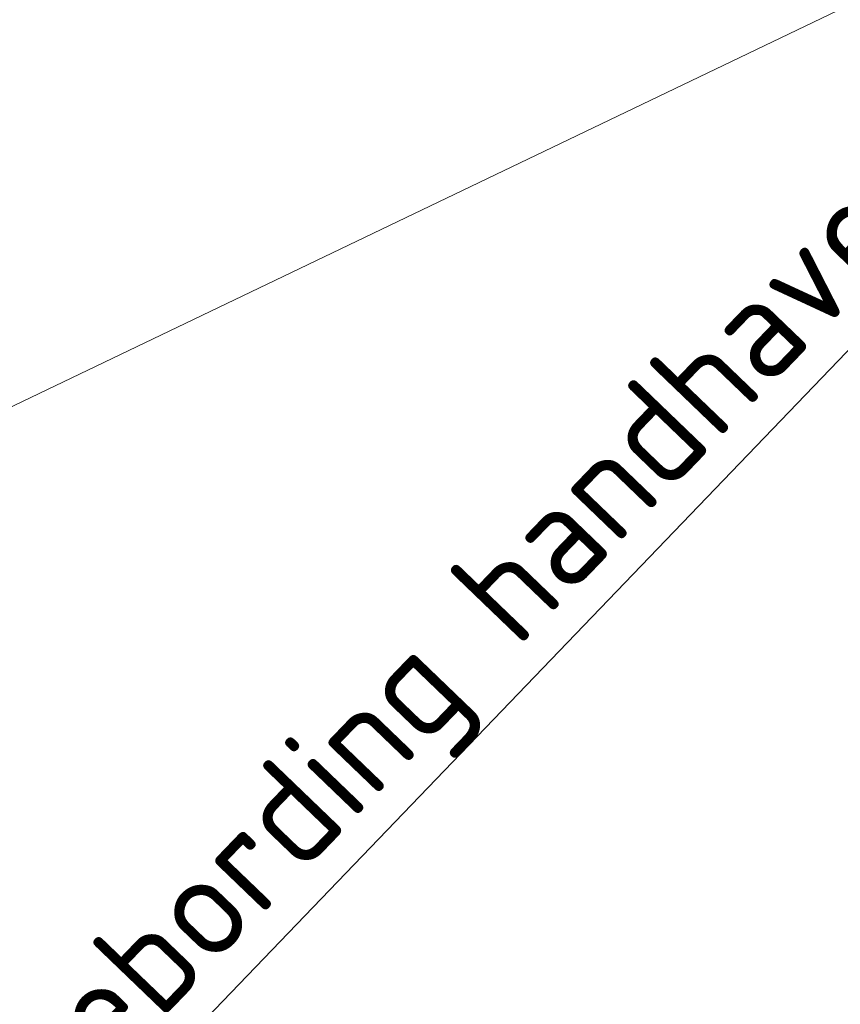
# Model space of a CAD drawing. Header units: metres. Extents: x 163628 to 168255, y 402691 to 405367.
# Tile 665 of 1056: x 165529.43 to 165533.38, y 403940.01 to 403944.75. Entities that reach past the tile are written whole.
import ezdxf
from ezdxf import colors
from ezdxf.entities.mleader import LeaderData, LeaderLine
from ezdxf.math import Vec2, Vec3

# ---------------------------------------------------------------- set-up
doc = ezdxf.new("R2010")
doc.units = ezdxf.units.M
doc.layers.add('X-CA190022.004-UO-BBM_bebording bebakening markering_v0.1$0$X-XX-AL-T25', color=7, linetype='Continuous', lineweight=25)
doc.layers.add('X-CA190022.004-UO-KAD_Percelen$0$B-WE-KG-GRENS_PERCEEL-GV', color=150, linetype='Continuous', lineweight=9)
doc.styles.add('X-CA190022.004-UO-BBM_bebording bebakening markering_v0.1$0$NLCS-ISO-M200-T25', font='NLCS-ISO.ttf', dxfattribs={"height": 0.5})

# ---------------------------------------------------------------- blocks, each defined once
blk = doc.blocks.new('X-CA190022.004-UO-BBM_bebording bebakening markering_v0.1$0$_Dot')
at = {"color": 0, "linetype": 'ByBlock', "const_width": 0.5}
blk.add_lwpolyline([(-0.25, 0, 1), (0.25, 0, 1)], format="xyb", close=True, dxfattribs=at)

msp = doc.modelspace()

# ---------------------------------------------------------------- linework, layer by layer
at = {"layer": 'X-CA190022.004-UO-KAD_Percelen$0$B-WE-KG-GRENS_PERCEEL-GV', "flags": 128}
msp.add_lwpolyline([(166065.042, 404200.465), (166041.926, 404189.363), (166023.223, 404182.831), (165990.558, 404171.423), (165938.548, 404153.162), (165930.453, 404150.365), (165918.419, 404145.608), (165901.497, 404138.017), (165892.31, 404133.699), (165708.473, 404044.999), (165599.646, 403976.588), (165523.606, 403940.115), (165534.04, 403930.46), (165539.64, 403933.24), (165542.346, 403933.605), (165621.603, 403971.698), (165662.681, 403991.47), (165708.511, 404013.797), (165779.462, 404047.714), (166030.162, 404168.179), (166047.391, 404176.457), (166064, 404184.434), (166064, 404193)], close=True, dxfattribs=at)
msp.add_lwpolyline([(165876.78, 404133.76), (165810.2, 404106.56), (165743.98, 404077.52), (165725.38, 404071), (165711.02, 404064.79), (165697.8, 404056.67), (165675.73, 404041.52), (165569.64, 403990.51), (165536.1, 403968.17), (165517, 403947.26), (165516.49, 403946.7), (165523.606, 403940.115), (165599.646, 403976.588), (165708.473, 404044.999), (165892.31, 404133.699)], dxfattribs=at)

# ---------------------------------------------------------------- next in the draw order: leaders
at = {"layer": 'X-CA190022.004-UO-BBM_bebording bebakening markering_v0.1$0$X-XX-AL-T25'}
ml = msp.add_multileader_mtext('Standard', dxfattribs=at)
ml.set_content('Bebording handhaven', color=256, style='X-CA190022.004-UO-BBM_bebording bebakening markering_v0.1$0$NLCS-ISO-M200-T25')
ml.set_leader_properties(color=256, linetype='ByLayer', lineweight=-1)
ml.set_arrow_properties(name='X-CA190022.004-UO-BBM_bebording bebakening markering_v0.1$0$_Dot')
ml.build(insert=Vec2(0, 0))
ml.multileader.update_dxf_attribs({"text_left_attachment_type": 5, "text_right_attachment_type": 5, "dogleg_length": 0.5, "arrow_head_size": 0.2})
ctx = ml.context
ctx.base_point, ctx.char_height, ctx.arrow_head_size, ctx.landing_gap_size, ctx.plane_origin, ctx.plane_x_axis, ctx.plane_y_axis = Vec3(165529.5627, 403939.1494), 0.5, 0.2, 0.18, Vec3(165534.4206, 403937.5904), Vec3(0.692899, 0.721035), Vec3(-0.721035, 0.692899)
ctx.left_attachment, ctx.right_attachment = 5, 5
notes = []
notes.append((ctx, [(0, (1, 1, 0), (165529.2162, 403938.7889), (0.692899, 0.721035), 0.5, [(0, [(165525.9719, 403937.8476)], 0, [])])]))
ctx.mtext.insert, ctx.mtext.text_direction, ctx.mtext.rotation, ctx.mtext.flow_direction = Vec3(165529.2187, 403939.7296), Vec3(0.692899, 0.721035), 0.805295, 5
ctx.mtext.has_bg_fill, ctx.mtext.bg_color, ctx.mtext.bg_scale_factor, ctx.mtext.bg_transparency, ctx.mtext.use_window_bg_color = 1, -1027028792, 1.5, 0, 1
for ctx, leaders in notes:
    for number, flags, end, landing, length, lines in leaders:
        leader = LeaderData()
        leader.index, (leader.has_last_leader_line, leader.has_dogleg_vector, leader.attachment_direction) = number, flags
        leader.last_leader_point, leader.dogleg_vector, leader.dogleg_length = Vec3(end), Vec3(landing), length
        for number, points, colour, breaks in lines:
            line = LeaderLine()
            line.index, line.vertices, line.color, line.breaks = number, Vec3.list(points), colors.encode_raw_color(colour), breaks
            leader.lines.append(line)
        ctx.leaders.append(leader)

doc.saveas('drawing.dxf')
